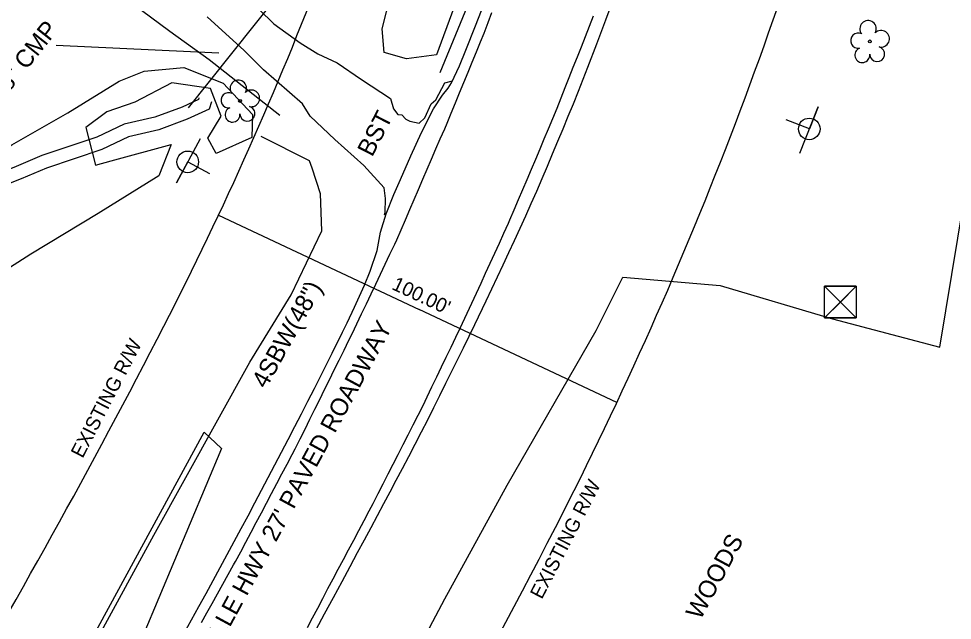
# Model space of a CAD drawing. Extents: x 472260 to 482161, y 489063 to 507124.
# Drawn here: x 481032.2 to 481244.3, y 489196.9 to 489333.5 of the extents above; entities that cross this region are included whole.
import ezdxf

# ---------------------------------------------------------------- set-up
doc = ezdxf.new("R2010")
doc.units = 0
for name, color, linetype in [('Exist Roads Change in Surface', 7, 'Continuous'), ('Exist Structure Minor Drop Inlet Cogo Elevation', 7, 'Continuous'), ('Exist Structure Minor Pipes CMP 15 Inch Cogo Comment', 7, 'Continuous'), ('Exist Structure Minor Pipes CMP 15 Inch Cogo Point CELL', 7, 'Continuous'), ('Exist Structure Minor Pipes CMP 36 Inch Cogo Point CELL', 7, 'Continuous'), ('Prop Drainage Ditch Base Lines', 7, 'Continuous'), ('Prop Drainage Structure Drop Inlet Grate 2 Narrow Slots and Sag Grates 840 24 CELL', 7, 'Continuous'), ('Prop Drainage Structure Drop Inlet Grate 2 Wide Slots and Flat Grates 840 20 Label', 7, 'Continuous'), ('Prop Drainage Structure Drop Inlet Grate 2 Wide Slots and Sag Grates 840 22 Label', 7, 'Continuous'), ('Prop Drainage Structure Outlet Berm Ditch 850 10 Label', 7, 'Continuous'), ('Prop Drainage Structure Pipe RCP 24in Class III', 7, 'Continuous'), ('Prop Drainage Structure Pipe RCP 66in Class III', 7, 'Continuous'), ('Prop Drainage Structure Pipe RCP 72in Class III', 7, 'Continuous'), ('Prop Drainage Structure Pipe Side Drain 18in Label', 7, 'Continuous'), ('Prop Drainage Structure Pipe Side Drain 24in Label', 7, 'Continuous'), ('Prop Drainage Structure Pipe Stub Out CELL', 7, 'Continuous'), ('Prop Drainage Structure Pipe Welded Steel 66in', 7, 'Continuous'), ('Prop Drainage Structure Plot Symbol 50 Scale CELL', 7, 'Continuous'), ('Prop Drainage Structure Tops and Inverts LABEL', 7, 'Continuous'), ('Prop Earthen Structure Base Ditch Lateral Detail Label', 7, 'Continuous'), ('Prop Earthen Structure Ditch Flow Line', 7, 'Continuous'), ('Prop Erosion Rip Rap Pad at Outlet Label', 7, 'Continuous')]:
    doc.layers.add(name, color=color, linetype=linetype)

msp = doc.modelspace()

# ---------------------------------------------------------------- linework, layer by layer
at = {"layer": 'Exist Structure Minor Drop Inlet Cogo Elevation'}
for centre, radius, start, end in [((480349.38, 489631.6), 804.84, 332.7972, 345.52039), ((480349.38, 489631.6), 904.84, 332.7972, 345.52039), ((479583.42, 490025.3), 1666.06, 329.09986, 332.7972), ((479583.42, 490025.3), 1766.06, 328.59625, 332.7972)]:
    msp.add_arc(centre, radius, start, end, dxfattribs=at)
at = {"layer": 'Exist Structure Minor Pipes CMP 15 Inch Cogo Comment'}
for p in [(481077.61, 489288.9), (481168.09, 489246.32)]:
    msp.add_line(p, (481123.18, 489267.45), dxfattribs=at)
at = {"layer": 'Exist Structure Minor Pipes CMP 36 Inch Cogo Point CELL'}
msp.add_line((481077.7, 489325.69), (481040.72, 489327.42), dxfattribs=at)
at = {"layer": 'Prop Drainage Structure Drop Inlet Grate 2 Narrow Slots and Sag Grates 840 24 CELL'}
for points in [[(481073.74, 489196.35), (481074.96, 489198.53), (481076.17, 489200.71), (481077.39, 489202.9), (481078.61, 489205.08), (481079.83, 489207.26), (481081.05, 489209.45), (481081.49, 489210.24), (481082.66, 489212.45), (481083.83, 489214.65), (481085, 489216.86), (481086.17, 489219.07), (481087.35, 489221.28), (481088.52, 489223.49), (481089.69, 489225.7), (481090.86, 489227.91), (481092.03, 489230.11), (481093.2, 489232.32), (481094.37, 489234.53), (481095.06, 489235.82), (481096.17, 489238.06), (481097.27, 489240.3), (481098.38, 489242.55), (481099.49, 489244.79), (481100.6, 489247.03), (481101.7, 489249.27), (481102.81, 489251.51), (481103.92, 489253.75), (481105.03, 489255.99), (481106.14, 489258.23), (481107.24, 489260.47), (481107.98, 489261.96), (481109.05, 489264.22), (481110.13, 489266.48), (481111.2, 489268.74), (481112.27, 489270.99), (481113.35, 489273.25), (481114.42, 489275.51), (481115.49, 489277.77), (481116.57, 489280.02), (481117.64, 489282.28), (481118.1, 489283.26), (481119.09, 489285.55), (481120.08, 489287.85), (481121.07, 489290.15), (481122.06, 489292.44), (481123.05, 489294.74), (481124.04, 489297.03), (481125.03, 489299.33), (481126.02, 489301.62), (481127.01, 489303.92), (481128, 489306.21), (481128.99, 489308.51), (481129.53, 489309.78), (481130.49, 489312.09), (481131.44, 489314.4), (481132.39, 489316.71), (481133.34, 489319.02), (481134.29, 489321.33), (481135.24, 489323.64), (481136.2, 489325.95), (481137.15, 489328.26), (481137.97, 489330.26), (481138.84, 489332.61), (481139.72, 489334.95)], [(481162.73, 489334.05), (481161.81, 489331.73), (481160.89, 489329.41), (481159.97, 489327.08), (481159.05, 489324.76), (481158.13, 489322.44), (481157.2, 489320.11), (481156.28, 489317.79), (481155.36, 489315.47), (481154.44, 489313.15), (481153.49, 489310.75), (481152.51, 489308.44), (481151.54, 489306.14), (481150.57, 489303.84), (481149.59, 489301.54), (481148.62, 489299.24), (481147.64, 489296.94), (481146.67, 489294.64), (481145.69, 489292.34), (481144.72, 489290.03), (481143.74, 489287.73), (481143.44, 489287.01), (481142.39, 489284.74), (481141.35, 489282.47), (481140.3, 489280.2), (481139.26, 489277.93), (481138.21, 489275.66), (481137.17, 489273.39), (481136.12, 489271.12), (481135.08, 489268.85), (481134.03, 489266.58), (481132.99, 489264.31), (481132.54, 489263.33), (481131.46, 489261.08), (481130.37, 489258.83), (481129.29, 489256.58), (481128.2, 489254.33), (481127.12, 489252.07), (481126.03, 489249.82), (481124.95, 489247.57), (481124, 489245.61), (481122.87, 489243.39), (481121.73, 489241.16), (481120.6, 489238.93), (481119.46, 489236.71), (481118.33, 489234.48), (481117.19, 489232.25), (481116.06, 489230.03), (481114.92, 489227.8), (481113.79, 489225.57), (481112.65, 489223.34), (481111.78, 489221.64), (481110.61, 489219.43), (481109.44, 489217.22), (481108.27, 489215.02), (481107.09, 489212.81), (481105.92, 489210.6), (481104.75, 489208.39), (481103.58, 489206.18), (481102.41, 489203.98), (481101.24, 489201.77), (481100.07, 489199.56), (481098.89, 489197.35), (481097.72, 489195.14)]]:
    msp.add_lwpolyline(points, dxfattribs=at)
at = {"layer": 'Prop Drainage Structure Drop Inlet Grate 2 Wide Slots and Flat Grates 840 20 Label'}
for p, q in [((481225.56, 489328.36), (481225.56, 489328.36)), ((481082.51, 489314.83), (481082.51, 489314.83))]:
    msp.add_line(p, q, dxfattribs=at)
for centre in [(481225.56, 489328.36), (481082.51, 489314.83)]:
    msp.add_circle(centre, 0.326, dxfattribs=at)
for centre, radius, start, end in [((481225.17, 489331.23), 1.86, 330.1651, 219.7134), ((481222.95, 489328.51), 1.73, 62.6636, 279.3457), ((481228.11, 489328.95), 1.9, 257.1011, 134.1999), ((481223.85, 489325.24), 1.69, 111.5671, 6.231), ((481227.23, 489325.46), 1.7, 181.2822, 74.56), ((481082.12, 489317.71), 1.86, 330.1651, 219.7134), ((481079.9, 489314.99), 1.73, 62.6636, 279.3457), ((481085.06, 489315.42), 1.9, 257.1011, 134.1999), ((481080.8, 489311.71), 1.69, 111.5671, 6.231), ((481084.18, 489311.93), 1.7, 181.2822, 74.56)]:
    msp.add_arc(centre, radius, start, end, dxfattribs=at)
at = {"layer": 'Prop Drainage Structure Pipe RCP 24in Class III'}
for points in [[(481073.17, 489315.51), (481073.06, 489315.15), (481069.35, 489313.45), (481063.16, 489311.17), (481056.18, 489309.52), (481049.99, 489306.59), (481037.52, 489302.41), (481031.67, 489299.92), (481027.63, 489298.35), (481024.57, 489294.36), (481018.6, 489289.98), (481011.89, 489284.83), (481003.21, 489277.91), (480996.02, 489270.96), (480990.98, 489265.49), (480985.22, 489258)], [(481076.03, 489314.6), (481075.52, 489312.98), (481070.49, 489310.67), (481064.03, 489308.29), (481057.18, 489306.67), (481051.11, 489303.8), (481038.58, 489299.6), (481032.8, 489297.14), (481029.5, 489295.86), (481026.69, 489292.19), (481020.4, 489287.58), (481013.74, 489282.46), (481005.19, 489275.66), (480998.17, 489268.86), (480993.28, 489263.55), (480987.59, 489256.17)]]:
    msp.add_lwpolyline(points, dxfattribs=at)
at = {"layer": 'Prop Drainage Structure Pipe RCP 72in Class III'}
for points in [[(481091.53, 489311.5), (481075.52, 489324.17), (481066.57, 489330.6), (481058.08, 489336.86), (481050.62, 489342.34), (481034.87, 489354.7), (481026.96, 489360.3)], [(481084.73, 489255.5), (481094.15, 489270.8), (481101.05, 489285.32), (481100.8, 489293.77), (481098.86, 489299.58), (481098.3, 489301.21)], [(481034.08, 489163.53), (481038.26, 489170.9), (481062.9, 489216.18), (481084.73, 489255.5)]]:
    msp.add_lwpolyline(points, dxfattribs=at)
at = {"layer": 'Prop Drainage Structure Pipe Side Drain 18in Label'}
msp.add_line((481098.3, 489301.21), (481087.29, 489306.74), dxfattribs=at)
at = {"layer": 'Prop Drainage Structure Pipe Side Drain 24in Label'}
msp.add_line((481070.83, 489313.3), (481093.49, 489341.78), dxfattribs=at)
at = {"layer": 'Prop Drainage Structure Pipe Stub Out CELL'}
for points in [[(481167.54, 489338.75), (481165.52, 489333.14), (481163.49, 489327.71), (481161.45, 489322.41), (481159.28, 489316.94), (481158.14, 489314.13), (481156.98, 489311.29), (481155.81, 489308.45), (481154.63, 489305.61), (481153.44, 489302.77), (481152.25, 489299.94), (481151.04, 489297.11), (481149.82, 489294.28), (481148.58, 489291.47), (481147.33, 489288.66), (481146.08, 489285.86), (481144.8, 489283.08), (481143.52, 489280.31), (481142.23, 489277.55), (481140.93, 489274.8), (481139.63, 489272.07), (481138.33, 489269.35), (481135.74, 489263.96), (481133.16, 489258.66), (481130.55, 489253.35), (481129.21, 489250.64), (481127.85, 489247.89), (481126.47, 489245.13), (481125.06, 489242.36), (481123.64, 489239.58), (481122.21, 489236.8), (481120.77, 489234.03), (481119.34, 489231.3), (481117.92, 489228.61), (481116.52, 489225.95), (481115.1, 489223.29), (481113.67, 489220.59), (481112.2, 489217.86), (481110.71, 489215.09), (481109.15, 489212.18), (481107.44, 489209.03), (481105.6, 489205.63), (481103.63, 489201.99), (481101.63, 489198.29), (481099.69, 489194.7)], [(481069.8, 489193.98), (481071.5, 489197.01), (481073.17, 489200), (481074.8, 489202.95), (481076.41, 489205.89), (481078.01, 489208.83), (481079.61, 489211.79), (481081.21, 489214.75), (481082.79, 489217.7), (481084.35, 489220.63), (481085.88, 489223.53), (481087.4, 489226.4), (481088.9, 489229.27), (481090.41, 489232.15), (481091.93, 489235.05), (481093.45, 489237.97), (481094.97, 489240.89), (481096.46, 489243.79), (481097.94, 489246.66), (481099.4, 489249.5), (481100.81, 489252.28), (481103.45, 489257.53), (481105.8, 489262.31), (481106.82, 489264.41), (481108.53, 489268.01), (481110.81, 489272.99), (481112.08, 489276.17), (481113.66, 489280.85), (481114.39, 489284.99), (481115.7, 489289.2), (481117.46, 489293.56), (481118.97, 489297), (481121.33, 489302.37), (481123.72, 489307.68), (481126.43, 489313.03), (481128.49, 489316.14), (481129.79, 489317.75), (481130.55, 489318.91), (481132.34, 489322.78), (481133.82, 489326.35), (481136.01, 489331.87), (481137.39, 489335.4)]]:
    msp.add_lwpolyline(points, dxfattribs=at)
at = {"layer": 'Prop Drainage Structure Pipe Welded Steel 66in'}
msp.add_line((481218.88, 489269.14), (481218.88, 489269.14), dxfattribs=at)
msp.add_lwpolyline([(481215.28, 489272.73), (481222.47, 489272.73), (481222.47, 489265.54), (481215.28, 489265.54)], close=True, dxfattribs=at)
for points in [[(481222.47, 489272.73), (481215.28, 489265.54), (481218.88, 489269.13), (481222.47, 489265.54), (481215.28, 489272.73)], [(481218.88, 489269.13), (481222.47, 489272.73), (481215.28, 489272.73), (481218.88, 489269.13)], [(481218.88, 489269.13), (481215.28, 489265.54), (481222.47, 489265.54), (481218.88, 489269.13)]]:
    msp.add_lwpolyline(points, dxfattribs=at)
at = {"layer": 'Prop Drainage Structure Plot Symbol 50 Scale CELL'}
msp.add_lwpolyline([(481127.93, 489321.27), (481143.27, 489358.47), (481160.51, 489413.03), (481170.35, 489456.09), (481177.9, 489495.17), (481185.25, 489541.39), (481189.95, 489572.74), (481196.12, 489621.29), (481202.28, 489673.59), (481209.04, 489731.3), (481213.58, 489770.37)], dxfattribs=at)
at = {"layer": 'Prop Drainage Structure Tops and Inverts LABEL'}
for points in [[(481180.88, 489531.49), (481165.89, 489451.67), (481145.78, 489375.87), (481127.17, 489325.29), (481120.31, 489324.37), (481115.21, 489325.82), (481114.8, 489331.2), (481127.51, 489381.14), (481127.2, 489389.87), (481120.18, 489388.9), (481107.05, 489379.09), (481103.52, 489363.29), (481104.64, 489342.72), (481101.7, 489336.33), (481096.84, 489335.39), (481088.95, 489338.8), (481083.16, 489344.88), (481076.45, 489363.27), (481078.97, 489377.7), (481098.48, 489401.3), (481118.06, 489415.1), (481128.79, 489445.23), (481139.49, 489482.89)], [(480982.68, 489263.05), (480998.19, 489281.23), (481013.27, 489293.97), (481030.69, 489304.83), (481043.37, 489312.16), (481055.08, 489319.3), (481060.71, 489321.6), (481069.77, 489322.4), (481078.69, 489318.88), (481085.34, 489311.76), (481085.2, 489306.52), (481077.08, 489302.88), (481075.17, 489306.39), (481078.22, 489311.4), (481075.82, 489317.64), (481066.99, 489318.95), (481058.6, 489314.55), (481052.22, 489312.39), (481047.51, 489308.77)], [(481047.51, 489308.77), (481049.7, 489300.26), (481053.26, 489301.26), (481066.87, 489304.96), (481064.09, 489297.82), (481050.26, 489289.3), (481034.95, 489280), (481026.27, 489274.54), (480992.37, 489244.86)], [(481033.16, 489164.11), (481042.71, 489181.4), (481074.33, 489239.59), (481078.26, 489235.88), (481056.95, 489185.04), (481041.99, 489158.49)]]:
    msp.add_lwpolyline(points, dxfattribs=at)
at = {"layer": 'Prop Earthen Structure Base Ditch Lateral Detail Label'}
for p, q in [((481211.81, 489308.48), (481211.81, 489308.48)), ((481070.63, 489300.99), (481070.63, 489300.99))]:
    msp.add_line(p, q, dxfattribs=at)
for points in [[(481209.65, 489302.95), (481213.81, 489313.49), (481211.83, 489308.47), (481206.57, 489310.53)], [(481073.44, 489306.22), (481068.04, 489296.25), (481070.61, 489301), (481075.58, 489298.33)]]:
    msp.add_lwpolyline(points, dxfattribs=at)
for centre in [(481211.81, 489308.48), (481070.63, 489300.99)]:
    msp.add_circle(centre, 2.45, dxfattribs=at)
at = {"layer": 'Prop Earthen Structure Ditch Flow Line'}
for points in [[(481083.6, 489338.89), (481090.16, 489332.36), (481096.18, 489328), (481100.14, 489325.54), (481104.6, 489323.48), (481110.12, 489319.73), (481116.67, 489315.36), (481117.4, 489313.01), (481118.38, 489311.73), (481119.29, 489311.67), (481120.13, 489310.7), (481121.1, 489310.2), (481123.17, 489309.81), (481124.47, 489311), (481125.93, 489314.16), (481127.01, 489315.05), (481129.03, 489318.94), (481130.75, 489319.41)], [(481115.34, 489288.93), (481115.45, 489289.53), (481115.52, 489292.68), (481115.24, 489295.07), (481110.6, 489300.18), (481104.04, 489306.05), (481098.41, 489311.38), (481096.67, 489314.16), (481087.82, 489321.88), (481083.48, 489326.32), (481075.04, 489333.94)]]:
    msp.add_lwpolyline(points, dxfattribs=at)
at = {"layer": 'Prop Erosion Rip Rap Pad at Outlet Label'}
for points in [[(481163.37, 489262.66), (481169.47, 489274.8), (481191.58, 489272.93), (481217.1, 489265.35), (481241.48, 489258.87), (481246.92, 489291.94), (481251.16, 489340.72), (481240.47, 489361.94), (481212.48, 489393.09), (481209.77, 489404.22), (481221.42, 489416.62), (481232.26, 489443.3), (481270.26, 489433.64), (481297.59, 489438.24), (481305.44, 489436.04), (481345.99, 489432.65)], [(481097.01, 489123.49), (481110.59, 489132.07), (481121.03, 489141.83), (481123.81, 489148.88), (481117.58, 489160.62), (481116.64, 489178.28), (481128.99, 489201.74), (481143.15, 489227.58), (481163.37, 489262.66)]]:
    msp.add_lwpolyline(points, dxfattribs=at)

# ---------------------------------------------------------------- texts
at = {"layer": 'Exist Roads Change in Surface'}
msp.add_text('BST', height=4, rotation=62.8206, dxfattribs=at).set_placement((481112.52, 489301.94))
at = {"layer": 'Exist Structure Minor Pipes CMP 15 Inch Cogo Comment'}
msp.add_text("100.00'", height=3.2, rotation=334.7982, dxfattribs=at).set_placement((481116.76, 489272.16))
at = {"layer": 'Exist Structure Minor Pipes CMP 15 Inch Cogo Point CELL'}
for rotation, p in [(62.6204, (481046.74, 489233.51)), (62.7916, (481151.06, 489201.48))]:
    msp.add_text('EXISTING R/W', height=3.2, rotation=rotation, dxfattribs=at).set_placement(p)
at = {"layer": 'Prop Drainage Ditch Base Lines'}
msp.add_text('48" CMP', height=4, rotation=51.4929, dxfattribs=at).set_placement((481028.16, 489314.4))
at = {"layer": 'Prop Drainage Structure Drop Inlet Grate 2 Wide Slots and Sag Grates 840 22 Label'}
msp.add_text("US19/129 BLAIRSVILLE HWY 27' PAVED ROADWAY", height=4, rotation=61.5618, dxfattribs=at).set_placement((481055.26, 489149.12))
at = {"layer": 'Prop Drainage Structure Outlet Berm Ditch 850 10 Label'}
msp.add_text('4SBW(48")', height=4, rotation=60.958, dxfattribs=at).set_placement((481088.42, 489249.29))
at = {"layer": 'Prop Drainage Structure Pipe RCP 66in Class III'}
msp.add_text('WOODS', height=4, rotation=61.5617, dxfattribs=at).set_placement((481187.08, 489196.76))

doc.saveas('drawing.dxf')
